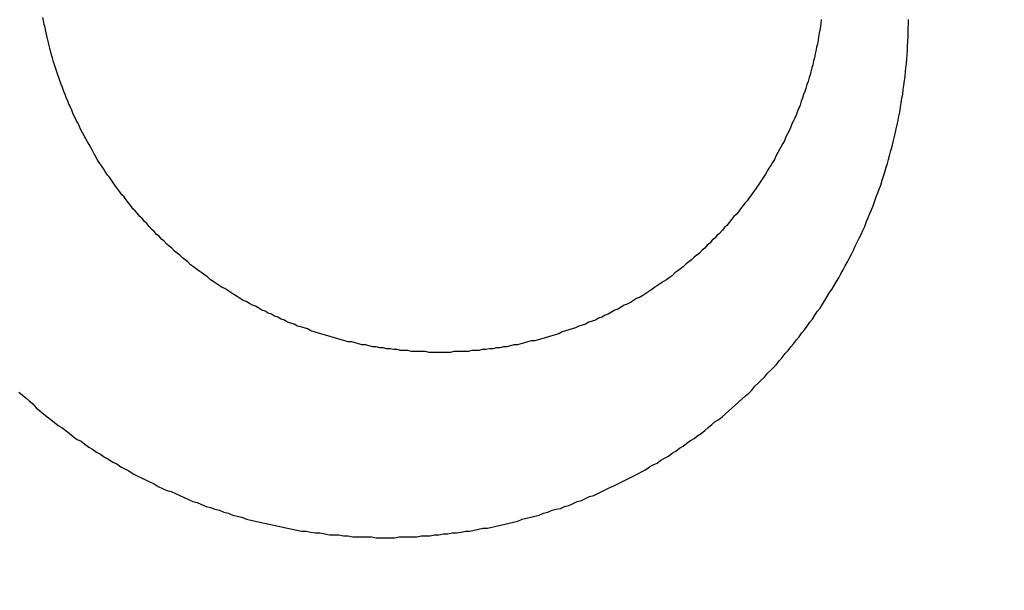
# Model space of a CAD drawing. Header units: millimetres. Extents: x -604189 to 881711, y -381903 to -7297.
# Tile 441 of 656: x -579641.26 to -579631.28, y -164935.37 to -164929.58. Entities that reach past the tile are written whole.
import ezdxf

# ---------------------------------------------------------------- set-up
doc = ezdxf.new("R2010")
doc.units = ezdxf.units.MM
doc.header["$LTSCALE"] = 100
doc.linetypes.add('0.5_0.5', pattern=[1, 0.5, -0.5])
doc.linetypes.add('ACAD_ISO04W100', pattern=[30.5, 24, -3, 0.5, -3])
doc.layers.get('Defpoints').update_dxf_attribs({"color": 30})
doc.layers.add('OPIS', color=7, linetype='Continuous')
doc.layers.add('strop osie', color=80, linetype='ACAD_ISO04W100', lineweight=5)
doc.styles.get("Standard").update_dxf_attribs({"font": 'romans.shx', "width": 0.5})
doc.dimstyles.new('1 50', dxfattribs={"dimtxt": 150, "dimasz": 80, "dimexe": 1, "dimexo": 1, "dimgap": 20, "dimtad": 1, "dimdec": 0, "dimlfac": 0.1, "dimtxsty": 'Standard', "dimblk": 'ARCHTICK', "dimcen": 200, "dimclrd": 2, "dimadec": 1, "dimazin": 0, "dimtfac": 1, "dimtdec": 0, "dimtmove": 0, "dimatfit": 3, "dimldrblk": 'ARCHTICK', "dimfxl": 120, "dimfxlon": 1, "dimtfill": 1, "dimarcsym": 0})

# ---------------------------------------------------------------- blocks, each defined once
blk = doc.blocks.new('_ArchTick')
at = {"layer": 'strop osie', "color": 0, "const_width": 0.15}
blk.add_lwpolyline([(-0.5, -0.5), (0.5, 0.5)], dxfattribs=at)
blk = doc.blocks.new('*D3294')
at = {"layer": 'Defpoints', "color": 0, "linetype": 'ByBlock', "lineweight": 5, "transparency": 16777216}
for p in [(-595783.1257, -159420.3032), (-593748.9238, -159420.3032), (-552118.9353, -179940.3025)]:
    blk.add_point(p, dxfattribs=at)
at = {"layer": 'OPIS', "color": 0, "linetype": 'Continuous', "lineweight": -2, "transparency": 16777216}
for p, q in [((-595723.1257, -159420.3032), (-595784.1257, -159420.3032)), ((-595723.1257, -179940.3025), (-595784.1257, -179940.3025))]:
    blk.add_line(p, q, dxfattribs=at)
at = {"layer": 'OPIS', "color": 2, "lineweight": -2, "transparency": 16777216}
blk.add_line((-595783.1257, -179940.3025), (-595783.1257, -159420.3032), dxfattribs=at)
at = {"layer": 'OPIS', "color": 2, "linetype": 'ByBlock', "lineweight": -2, "transparency": 16777216, "xscale": 80, "yscale": 80, "zscale": 80}
for p, rotation in [((-595783.1257, -159420.3032), 90), ((-595783.1257, -179940.3025), 270)]:
    blk.add_blockref('_ArchTick', p, dxfattribs=dict(at, rotation=rotation))
at = {"layer": 'OPIS', "color": 0, "linetype": 'ByBlock', "lineweight": 13, "transparency": 16777216, "insert": (-595878.1257, -169680.3029), "char_height": 150, "attachment_point": 5, "rotation": 90, "bg_fill": 3, "box_fill_scale": 1.1, "bg_fill_color": 256, "bg_fill_true_color": 13158600, "bg_fill_transparency": 0}
blk.add_mtext('2052', dxfattribs=at)

msp = doc.modelspace()

# ---------------------------------------------------------------- dimensions: what is measured, and where the dimension line sits
at = {"layer": 'OPIS', "color": 0, "linetype": 'ByBlock', "lineweight": 13}
dim = msp.add_linear_dim(base=(-595783.1257, -159420.3032), p1=(-552118.9353, -179940.3025), p2=(-593748.9238, -159420.3032), angle=90, dimstyle='1 50', override={"dimtmove": 1, "dimfxl": 60, "dimarcsym": 1}, dxfattribs=at)
dim.commit()
dim.dimension.update_dxf_attribs({"geometry": '*D3294', "text_midpoint": (-595878.1257, -169680.3029)})

# ---------------------------------------------------------------- next in the draw order: hatches: boundary and pattern name
at = {"layer": 'OPIS', "linetype": '0.5_0.5', "lineweight": 13}
h = msp.add_hatch(dxfattribs=at)
h.set_pattern_fill('ANSI37', color=0, scale=130)
h.set_pattern_definition([(45, (-597218.54, 256668.8), (-291.85832, 291.85832), []), (135, (-597218.54, 256668.8), (-291.85832, -291.85832), [])])
edge = h.paths.add_edge_path(flags=16)
edge.add_line((-570958.9159, -168985.2814), (-571058.9159, -168985.2814))
edge.add_line((-571058.9159, -168985.2814), (-572598.9159, -168985.2814))
edge.add_line((-572598.9159, -168985.2814), (-572598.9151, -170470.3002))
edge.add_line((-572598.9151, -170470.3002), (-570825.7626, -170470.3002))
edge.add_arc((-570508.9159, -170339.0992), 342.9366, 180, 202.49364, ccw=False)
edge.add_arc((-570508.9159, -170339.0992), 342.9366, 90, 180, ccw=False)
edge.add_line((-570508.9159, -169996.1626), (-570508.9159, -169764.7043))
edge.add_arc((-570058.9159, -168985.2814), 900, 180.0000001, 240, ccw=False)
edge = h.paths.add_edge_path(flags=17)
edge.add_line((-569358.9153, -170085.2814), (-569358.9159, -168985.2814))
edge.add_line((-569358.9159, -168985.2814), (-569358.9169, -168985.2814))
edge.add_line((-569358.9169, -168985.2814), (-569958.9159, -168985.2814))
edge.add_line((-569958.9159, -168985.2814), (-570058.9159, -168985.2814))
edge.add_line((-570058.9159, -168985.2814), (-570058.9159, -168925.2814))
edge.add_line((-570058.9159, -168925.2814), (-569958.9159, -168925.2814))
edge.add_line((-569958.9159, -168925.2814), (-569958.9159, -168865.2814))
edge.add_line((-569958.9159, -168865.2814), (-569358.9159, -168865.2814))
edge.add_line((-569358.9159, -168865.2814), (-569358.9169, -166865.2814))
edge.add_line((-569358.9169, -166865.2814), (-574098.917, -166865.2859))
edge.add_line((-574098.917, -166865.2859), (-574098.9143, -171970.3002))
edge.add_line((-574098.9143, -171970.3002), (-572608.9134, -171970.3002))
edge.add_line((-572608.9134, -171970.3002), (-571504.9134, -170590.3002))
edge.add_line((-571504.9134, -170590.3002), (-572718.915, -170590.3002))
edge.add_line((-572718.915, -170590.3002), (-572718.9159, -168865.2814))
edge.add_line((-572718.9159, -168865.2814), (-571058.9159, -168865.2814))
edge.add_line((-571058.9159, -168865.2814), (-571058.9159, -168925.2814))
edge.add_line((-571058.9159, -168925.2814), (-570958.9159, -168925.2814))
edge.add_line((-570958.9159, -168925.2814), (-570958.9159, -168985.2814))
edge.add_arc((-570058.9159, -168985.2814), 900, 180, 240)
edge.add_line((-570508.9159, -169764.7043), (-570508.9159, -169996.1626))
edge.add_arc((-570508.9159, -170339.0992), 342.9366, 0, 90, ccw=False)
edge.add_arc((-570508.9159, -170339.0992), 342.9366, 208.979889, 360, ccw=False)
edge.add_line((-570808.9134, -170505.2529), (-570808.9134, -171171.0862))
edge.add_arc((-570808.9134, -171220.3002), 49.214, 0, 90, ccw=False)
edge.add_arc((-570808.9134, -171220.3002), 49.214, 270, 360, ccw=False)
edge.add_line((-570808.9134, -171269.5142), (-570808.9134, -171970.3002))
edge.add_line((-570808.9134, -171970.3002), (-569358.9143, -171970.3002))
edge.add_line((-569358.9143, -171970.3002), (-569358.9153, -170085.2814))
h.paths.add_polyline_path([(-561118.9235, -159870.3032), (-590334.6553, -159870.3032), (-590334.6553, -161470.3032), (-562318.9235, -161470.3032), (-562318.9235, -172095.2924), (-561118.9235, -172095.2912), (-561118.9235, -168350.3032), (-552073.9191, -168350.3032), (-552073.9198, -167150.3032), (-561118.9235, -167150.3032)])
h.paths.add_polyline_path([(-572856.9268, -169813.6802), (-569451.0696, -169813.6802), (-569451.0696, -169408.6802), (-572856.9268, -169408.6802)], flags=16)
at = {"layer": 'OPIS', "linetype": 'ByBlock', "lineweight": 15}
h = msp.add_hatch(dxfattribs=at)
h.set_pattern_fill('ANSI37', color=0, scale=80, angle=45)
h.set_pattern_definition([(90, (-298582.96, 32475.8), (-254, 0), []), (180, (-298582.96, 32475.8), (-3e-14, -254), [])])
edge = h.paths.add_edge_path()
edge.add_arc((-579589.0864, -167378.9311), 50, 0, 90)
edge.add_line((-579589.0864, -167328.9311), (-579794.086, -167328.9296))
edge.add_arc((-579794.0864, -167378.9296), 50, 89.99957, 180)
edge.add_line((-579844.0864, -167378.9296), (-579844.0864, -167822.9296))
edge.add_arc((-579794.0864, -167822.9296), 50, 180, 270)
edge.add_line((-579794.0864, -167872.9296), (-579589.0852, -167872.9311))
edge.add_arc((-579589.0864, -167822.9311), 50, 270.00137, 360)
edge.add_line((-579539.0864, -167822.9311), (-579539.0864, -167378.9311))
edge = h.paths.add_edge_path()
edge.add_arc((-579589.0864, -167378.9311), 50, 0, 90)
edge.add_line((-579589.0864, -167328.9311), (-579794.086, -167328.9296))
edge.add_arc((-579794.0864, -167378.9296), 50, 89.99957, 180)
edge.add_line((-579844.0864, -167378.9296), (-579844.0864, -167822.9296))
edge.add_arc((-579794.0864, -167822.9296), 50, 180, 270)
edge.add_line((-579794.0864, -167872.9296), (-579589.0852, -167872.9311))
edge.add_arc((-579589.0864, -167822.9311), 50, 270.00137, 360)
edge.add_line((-579539.0864, -167822.9311), (-579539.0864, -167378.9311))
edge = h.paths.add_edge_path()
edge.add_line((-579899.0869, -167300.9296), (-579424.0864, -167300.9296))
edge.add_line((-579424.0864, -167300.9296), (-579424.0864, -167900.9296))
edge.add_line((-579424.0864, -167900.9296), (-579898.7893, -167900.9296))
edge.add_arc((-579899.0864, -167892.9351), 8, 180, 272.12845, ccw=False)
edge.add_line((-579907.0864, -167892.9351), (-579907.0864, -167308.9296))
edge.add_arc((-579899.0864, -167308.9296), 8, 90.0036, 180, ccw=False)
h.paths.add_polyline_path([(-581519.9316, -164217.8287), (-581520.0038, -164223.0917), (-581520.0785, -164228.3546), (-581520.1557, -164233.6175), (-581520.2354, -164238.8803), (-581520.3175, -164244.1431), (-581520.4022, -164249.4059), (-581520.4893, -164254.6686), (-581520.5789, -164259.9313), (-581520.671, -164265.194), (-581520.7656, -164270.4566), (-581520.8627, -164275.7191), (-581520.9623, -164280.9816), (-581521.0644, -164286.2441), (-581521.169, -164291.5065), (-581521.2762, -164296.7688), (-581521.3859, -164302.0311), (-581521.4981, -164307.2933), (-581521.6129, -164312.5555), (-581521.7302, -164317.8177), (-581521.85, -164323.0798), (-581521.9724, -164328.3418), (-581522.0974, -164333.6037), (-581522.2249, -164338.8656), (-581522.355, -164344.1275), (-581522.4875, -164349.3892), (-581522.6227, -164354.6509), (-581522.7604, -164359.9126), (-581522.9006, -164365.1742), (-581523.0434, -164370.4357), (-581523.1887, -164375.6971), (-581523.3365, -164380.9585), (-581523.4869, -164386.2198), (-581523.6399, -164391.481), (-581523.7954, -164396.7421), (-581523.9534, -164402.0032), (-581874.4894, -164402.0032), (-581874.6636, -164396.1979), (-581874.8347, -164390.3925), (-581875.0026, -164384.587), (-581875.1675, -164378.7814), (-581875.3293, -164372.9757), (-581875.4879, -164367.1699), (-581875.6435, -164361.3641), (-581875.7959, -164355.5582), (-581875.9453, -164349.7522), (-581876.0915, -164343.9461), (-581876.2347, -164338.1399), (-581876.3748, -164332.3337), (-581876.5118, -164326.5273), (-581876.6457, -164320.721), (-581876.7766, -164314.9145), (-581876.9043, -164309.108), (-581877.029, -164303.3014), (-581877.1506, -164297.4947), (-581877.2692, -164291.688), (-581877.3847, -164285.8812), (-581877.4971, -164280.0744), (-581877.6065, -164274.2675), (-581877.7128, -164268.4605), (-581877.8161, -164262.6535), (-581877.9163, -164256.8464), (-581878.0136, -164251.0393), (-581878.1077, -164245.2321), (-581878.1989, -164239.4249), (-581878.287, -164233.6176), (-581878.3721, -164227.8103), (-581878.4542, -164222.003), (-581878.5331, -164216.1956), (-581878.609, -164210.3881), (-581878.6817, -164204.5806), (-581878.7513, -164198.7731), (-581878.8177, -164192.9656), (-581878.8809, -164187.158), (-581878.9408, -164181.3503), (-581878.9974, -164175.5427), (-581879.0508, -164169.735), (-581879.1008, -164163.9273), (-581879.1474, -164158.1196), (-581879.1907, -164152.3118), (-581879.2305, -164146.504), (-581879.2671, -164140.6962), (-581879.3008, -164134.8884), (-581879.3319, -164129.0805), (-581879.3607, -164123.2727), (-581879.3876, -164117.4648), (-581879.413, -164111.6569), (-581879.4371, -164105.849), (-581879.4589, -164100.0411), (-581879.4746, -164094.2332), (-581879.4803, -164088.4252), (-581879.4721, -164082.6173), (-581879.4477, -164076.8094), (-581879.4062, -164071.0017), (-581879.3468, -164065.194), (-581879.2686, -164059.3867), (-581879.1711, -164053.5796), (-581879.054, -164047.7729), (-581878.9169, -164041.9666), (-581878.7592, -164036.1608), (-581878.5807, -164030.3556), (-581878.3809, -164024.551), (-581878.1593, -164018.7472), (-581877.9139, -164012.9442), (-581877.642, -164007.1426), (-581877.3412, -164001.3424), (-581877.0087, -163995.5441), (-581876.642, -163989.7479), (-581876.2384, -163983.9541), (-581875.7951, -163978.1631), (-581875.3044, -163972.3759), (-581874.7535, -163966.5944), (-581874.1294, -163960.8204), (-581873.4187, -163955.0562), (-581872.6048, -163949.3057), (-581871.6699, -163943.5738), (-581870.5962, -163937.8652), (-581869.3625, -163932.1882), (-581867.9406, -163926.5572), (-581866.3018, -163920.9875), (-581864.4165, -163915.4954), (-581862.2456, -163910.1095), (-581859.7439, -163904.869), (-581856.8691, -163899.824), (-581853.5823, -163895.0359), (-581849.8507, -163890.5913), (-581845.6711, -163886.5628), (-581841.1051, -163882.9766), (-581836.2236, -163879.8331), (-581831.0967, -163877.1059), (-581825.7845, -163874.761), (-581820.3362, -163872.7595), (-581814.7845, -163871.0636), (-581809.1537, -163869.636), (-581803.4678, -163868.4399), (-581797.7468, -163867.4397), (-581792, -163866.6034), (-581786.2346, -163865.8996), (-581780.4578, -163865.2975), (-581774.6738, -163864.7779), (-581768.8835, -163864.3337), (-581763.0882, -163863.9584), (-581757.2886, -163863.6459), (-581751.4857, -163863.3903), (-581745.6807, -163863.1856), (-581739.8745, -163863.026), (-581734.0676, -163862.9058), (-581728.2605, -163862.8192), (-581722.4529, -163862.7609), (-581716.6452, -163862.7252), (-581710.8373, -163862.7066), (-581705.0293, -163862.6995), (-581699.2214, -163862.6984), (-581693.9579, -163862.6992), (-581688.6943, -163862.7043), (-581683.4307, -163862.718), (-581678.1672, -163862.7444), (-581672.904, -163862.7879), (-581667.6411, -163862.8525), (-581662.3786, -163862.9424), (-581657.1167, -163863.062), (-581651.8556, -163863.2153), (-581646.5956, -163863.4066), (-581641.3374, -163863.6398), (-581636.0814, -163863.9191), (-581630.8282, -163864.2488), (-581625.5789, -163864.6335), (-581620.3343, -163865.0781), (-581615.0956, -163865.5875), (-581609.8645, -163866.1697), (-581604.6449, -163866.8465), (-581599.4421, -163867.642), (-581594.2627, -163868.5778), (-581589.1152, -163869.6762), (-581584.0126, -163870.9654), (-581578.9705, -163872.4743), (-581574.0093, -163874.2299), (-581569.153, -163876.2589), (-581564.4357, -163878.5906), (-581559.8962, -163881.2529), (-581555.5848, -163884.2684), (-581551.5542, -163887.6518), (-581547.8573, -163891.3941), (-581544.5341, -163895.4714), (-581541.5739, -163899.8236), (-581538.9521, -163904.3865), (-581536.6399, -163909.1142), (-581534.6062, -163913.9678), (-581532.8173, -163918.9178), (-581531.2409, -163923.9391), (-581529.8539, -163929.0163), (-581528.6357, -163934.1365), (-581527.5642, -163939.2896), (-581526.6186, -163944.4668), (-581525.7843, -163949.6633), (-581525.0481, -163954.8752), (-581524.397, -163960.0986), (-581523.8185, -163965.3302), (-581523.3025, -163970.5682), (-581522.8397, -163975.8113), (-581522.4206, -163981.0581), (-581522.037, -163986.3075), (-581521.6852, -163991.5592), (-581521.3628, -163996.8127), (-581521.0674, -164002.0678), (-581520.7965, -164007.3242), (-581520.5485, -164012.5818), (-581520.3221, -164017.8404), (-581520.1158, -164023.0998), (-581519.9283, -164028.3599), (-581519.7589, -164033.6206), (-581519.607, -164038.8818), (-581519.4722, -164044.1436), (-581519.354, -164049.4057), (-581519.252, -164054.6681), (-581519.1661, -164059.9308), (-581519.0959, -164065.1938), (-581519.0413, -164070.457), (-581519.0015, -164075.7203), (-581518.9758, -164080.9836), (-581518.9637, -164086.2471), (-581518.964, -164091.5105), (-581518.974, -164096.7739), (-581518.9909, -164102.0373), (-581519.0116, -164107.3008), (-581519.0336, -164112.5642), (-581519.0567, -164117.8276), (-581519.0812, -164123.091), (-581519.1071, -164128.3543), (-581519.1349, -164133.6177), (-581519.1648, -164138.8811), (-581519.197, -164144.1444), (-581519.2318, -164149.4077), (-581519.2693, -164154.671), (-581519.3096, -164159.9343), (-581519.3527, -164165.1975), (-581519.3986, -164170.4608), (-581519.4472, -164175.724), (-581519.4985, -164180.9872), (-581519.5525, -164186.2504), (-581519.6091, -164191.5135), (-581519.6684, -164196.7766), (-581519.7303, -164202.0397), (-581519.7949, -164207.3027), (-581519.862, -164212.5658)])
h.paths.add_polyline_path([(-582118.9235, -164407.0514), (-579418.9235, -164407.0514), (-579418.9235, -162910.7833), (-582118.9235, -162910.7833)])
h.paths.add_polyline_path([(-581950.7169, -164839.2246), (-581944.9098, -164839.1274), (-581939.1026, -164839.0333), (-581933.2954, -164838.9421), (-581927.4881, -164838.854), (-581921.6808, -164838.7689), (-581915.8734, -164838.6868), (-581910.066, -164838.6079), (-581904.2586, -164838.532), (-581898.4511, -164838.4593), (-581892.6436, -164838.3897), (-581886.836, -164838.3233), (-581881.0285, -164838.2601), (-581875.2208, -164838.2002), (-581869.4132, -164838.1436), (-581863.6055, -164838.0902), (-581857.7978, -164838.0402), (-581851.99, -164837.9936), (-581846.1823, -164837.9503), (-581840.3745, -164837.9105), (-581834.5667, -164837.8739), (-581828.7588, -164837.8402), (-581822.951, -164837.8091), (-581817.1431, -164837.7803), (-581811.3353, -164837.7533), (-581805.5274, -164837.728), (-581799.7195, -164837.7039), (-581793.9116, -164837.6821), (-581788.1037, -164837.6664), (-581782.2957, -164837.6607), (-581776.4878, -164837.6689), (-581770.6799, -164837.6933), (-581764.8721, -164837.7348), (-581759.0645, -164837.7942), (-581753.2571, -164837.8724), (-581747.4501, -164837.9698), (-581741.6433, -164838.087), (-581735.8371, -164838.2241), (-581730.0313, -164838.3818), (-581724.2261, -164838.5603), (-581718.4215, -164838.76), (-581712.6176, -164838.9817), (-581706.8147, -164839.2271), (-581701.013, -164839.499), (-581695.2129, -164839.7998), (-581689.4146, -164840.1323), (-581683.6184, -164840.499), (-581677.8246, -164840.9026), (-581672.0336, -164841.3459), (-581666.2464, -164841.8366), (-581660.4649, -164842.3875), (-581654.6909, -164843.0116), (-581648.9267, -164843.7223), (-581643.1762, -164844.5362), (-581637.4443, -164845.4711), (-581631.7357, -164846.5448), (-581626.0587, -164847.7785), (-581620.4276, -164849.2004), (-581614.858, -164850.8392), (-581609.3659, -164852.7245), (-581603.98, -164854.8954), (-581598.7394, -164857.3971), (-581593.6945, -164860.2719), (-581588.9064, -164863.5587), (-581584.4618, -164867.2903), (-581580.4333, -164871.4699), (-581576.8471, -164876.0359), (-581573.7036, -164880.9174), (-581570.9764, -164886.0443), (-581568.6314, -164891.3565), (-581566.63, -164896.8048), (-581564.9341, -164902.3565), (-581563.5065, -164907.9873), (-581562.3104, -164913.6732), (-581561.3102, -164919.3942), (-581560.4739, -164925.141), (-581559.7701, -164930.9064), (-581559.168, -164936.6832), (-581558.6484, -164942.4672), (-581558.2042, -164948.2574), (-581557.8289, -164954.0528), (-581557.5164, -164959.8524), (-581557.2608, -164965.6552), (-581557.0561, -164971.4603), (-581556.8965, -164977.2665), (-581556.7762, -164983.0733), (-581556.6897, -164988.8805), (-581556.6314, -164994.688), (-581556.5957, -165000.4958), (-581556.5771, -165006.3037), (-581556.57, -165012.1117), (-581556.5689, -165017.9196), (-581556.5697, -165023.1831), (-581556.5748, -165028.4467), (-581556.5885, -165033.7103), (-581556.6149, -165038.9738), (-581556.6584, -165044.237), (-581556.723, -165049.4999), (-581556.8129, -165054.7624), (-581556.9325, -165060.0242), (-581557.0858, -165065.2854), (-581557.277, -165070.5454), (-581557.5103, -165075.8036), (-581557.7896, -165081.0596), (-581558.1193, -165086.3128), (-581558.504, -165091.5621), (-581558.9486, -165096.8067), (-581559.458, -165102.0453), (-581560.0402, -165107.2765), (-581560.717, -165112.496), (-581561.5125, -165117.6989), (-581562.4483, -165122.8783), (-581563.5467, -165128.0258), (-581564.8359, -165133.1284), (-581566.3448, -165138.1705), (-581568.1004, -165143.1317), (-581570.1294, -165147.9879), (-581572.461, -165152.7053), (-581575.1234, -165157.2448), (-581578.1389, -165161.5562), (-581581.5223, -165165.5868), (-581585.2646, -165169.2837), (-581589.3419, -165172.6069), (-581593.6941, -165175.5671), (-581598.257, -165178.1889), (-581602.9847, -165180.5011), (-581607.8383, -165182.5347), (-581612.7882, -165184.3237), (-581617.8096, -165185.9001), (-581622.8868, -165187.287), (-581628.007, -165188.5053), (-581633.1601, -165189.5768), (-581638.3373, -165190.5224), (-581643.5337, -165191.3567), (-581648.7457, -165192.0929), (-581653.9691, -165192.744), (-581659.2007, -165193.3225), (-581664.4387, -165193.8385), (-581669.6817, -165194.3013), (-581674.9286, -165194.7204), (-581680.178, -165195.104), (-581685.4297, -165195.4558), (-581690.6832, -165195.7781), (-581695.9383, -165196.0736), (-581701.1947, -165196.3445), (-581706.4523, -165196.5925), (-581711.7109, -165196.8189), (-581716.9703, -165197.0252), (-581722.2304, -165197.2127), (-581727.4911, -165197.3821), (-581732.7523, -165197.534), (-581738.014, -165197.6688), (-581743.2761, -165197.787), (-581748.5386, -165197.889), (-581753.8013, -165197.9749), (-581759.0643, -165198.045), (-581764.3275, -165198.0997), (-581769.5907, -165198.1395), (-581774.8541, -165198.1652), (-581780.1175, -165198.1773), (-581785.381, -165198.177), (-581790.6444, -165198.167), (-581795.9078, -165198.1501), (-581801.1712, -165198.1294), (-581806.4347, -165198.1074), (-581811.6981, -165198.0843), (-581816.9614, -165198.0598), (-581822.2248, -165198.0338), (-581827.4882, -165198.006), (-581832.7515, -165197.9762), (-581838.0149, -165197.944), (-581843.2782, -165197.9092), (-581848.5415, -165197.8717), (-581853.8048, -165197.8314), (-581859.068, -165197.7883), (-581864.3313, -165197.7424), (-581869.5945, -165197.6938), (-581874.8577, -165197.6425), (-581880.1208, -165197.5885), (-581885.384, -165197.5319), (-581890.6471, -165197.4726), (-581895.9102, -165197.4107), (-581901.1732, -165197.3461), (-581906.4362, -165197.279), (-581911.6992, -165197.2094), (-581916.9622, -165197.1372), (-581922.2251, -165197.0625), (-581927.488, -165196.9853), (-581932.7508, -165196.9056), (-581938.0136, -165196.8235), (-581943.2764, -165196.7388), (-581948.5391, -165196.6517), (-581953.8018, -165196.5621), (-581959.0644, -165196.47), (-581964.327, -165196.3754), (-581969.5896, -165196.2783), (-581974.8521, -165196.1787), (-581980.1145, -165196.0766), (-581985.3769, -165195.972), (-581990.6393, -165195.8648), (-581995.9016, -165195.7551), (-582001.1638, -165195.6429), (-582006.426, -165195.5281), (-582011.6882, -165195.4108), (-582016.9502, -165195.291), (-582022.2123, -165195.1685), (-582027.4742, -165195.0436), (-582032.7361, -165194.9161), (-582037.998, -165194.786), (-582043.2597, -165194.6534), (-582048.5214, -165194.5183), (-582053.7831, -165194.3806), (-582059.0447, -165194.2404), (-582064.3062, -165194.0976), (-582069.5676, -165193.9523), (-582074.829, -165193.8044), (-582080.0903, -165193.654), (-582085.3515, -165193.5011), (-582090.6126, -165193.3456), (-582095.8737, -165193.1876), (-582095.8737, -164842.6516), (-582090.0684, -164842.4774), (-582084.263, -164842.3063), (-582078.4575, -164842.1383), (-582072.6519, -164841.9735), (-582066.8462, -164841.8117), (-582061.0404, -164841.6531), (-582055.2346, -164841.4975), (-582049.4287, -164841.3451), (-582043.6226, -164841.1957), (-582037.8166, -164841.0494), (-582032.0104, -164840.9063), (-582026.2041, -164840.7662), (-582020.3978, -164840.6292), (-582014.5914, -164840.4953), (-582008.785, -164840.3644), (-582002.9785, -164840.2367), (-581997.1719, -164840.112), (-581991.3652, -164839.9904), (-581985.5585, -164839.8718), (-581979.7517, -164839.7563), (-581973.9449, -164839.6439), (-581968.138, -164839.5345), (-581962.331, -164839.4282), (-581956.524, -164839.3249)])
edge = h.paths.add_edge_path()
edge.add_arc((-581748.9235, -162268.5433), 50, 0, 90.00043)
edge.add_line((-581748.9239, -162218.5433), (-581953.9243, -162218.5448))
edge.add_arc((-581953.9235, -162268.5448), 50, 90.00087, 180)
edge.add_line((-582003.9235, -162268.5448), (-582003.9235, -162712.5448))
edge.add_arc((-581953.9235, -162712.5448), 50, 180, 270.00224)
edge.add_line((-581953.9216, -162762.5448), (-581748.9228, -162762.5433))
edge.add_arc((-581748.9235, -162712.5433), 50, 270.00087, 360)
edge.add_line((-581698.9235, -162712.5433), (-581698.9235, -162268.5433))
edge = h.paths.add_edge_path()
edge.add_arc((-581748.9235, -161668.5433), 50, 0, 90.00043)
edge.add_line((-581748.9239, -161618.5433), (-581953.9243, -161618.5448))
edge.add_arc((-581953.9235, -161668.5448), 50, 90.00087, 180)
edge.add_line((-582003.9235, -161668.5448), (-582003.9235, -162112.5448))
edge.add_arc((-581953.9235, -162112.5448), 50, 180, 270.00224)
edge.add_line((-581953.9216, -162162.5448), (-581748.9228, -162162.5433))
edge.add_arc((-581748.9235, -162112.5433), 50, 270.00087, 360)
edge.add_line((-581698.9235, -162112.5433), (-581698.9235, -161668.5433))
h.paths.add_polyline_path([(-582118.9235, -162790.5433), (-579418.9235, -162790.5433), (-579418.9235, -161590.5433), (-582118.9235, -161590.5433)])
edge = h.paths.add_edge_path()
edge.add_arc((-579794.0864, -168270.0029), 50, 89.99957, 180)
edge.add_line((-579844.0864, -168270.0029), (-579844.0864, -168714.0029))
edge.add_arc((-579794.0864, -168714.0029), 50, 180, 270)
edge.add_line((-579794.0864, -168764.0029), (-579589.0852, -168764.0044))
edge.add_arc((-579589.0864, -168714.0044), 50, 270.00137, 360)
edge.add_line((-579539.0864, -168714.0044), (-579539.0864, -168270.0044))
edge.add_arc((-579589.0864, -168270.0044), 50, 0, 90)
edge.add_line((-579589.0864, -168220.0044), (-579794.086, -168220.0029))
edge = h.paths.add_edge_path()
edge.add_arc((-579589.0864, -169161.0778), 50, 0, 90)
edge.add_line((-579589.0864, -169111.0778), (-579794.086, -169111.0762))
edge.add_arc((-579794.0864, -169161.0762), 50, 89.99957, 180)
edge.add_line((-579844.0864, -169161.0762), (-579844.0864, -169605.0762))
edge.add_arc((-579794.0864, -169605.0762), 50, 180, 270)
edge.add_line((-579794.0864, -169655.0762), (-579589.0852, -169655.0778))
edge.add_arc((-579589.0864, -169605.0778), 50, 270.00137, 360)
edge.add_line((-579539.0864, -169605.0778), (-579539.0864, -169161.0778))
edge = h.paths.add_edge_path()
edge.add_arc((-579794.0864, -170052.1496), 50, 89.99957, 180)
edge.add_line((-579844.0864, -170052.1496), (-579844.0864, -170496.1496))
edge.add_arc((-579794.0864, -170496.1496), 50, 180, 270)
edge.add_line((-579794.0864, -170546.1496), (-579589.0852, -170546.1511))
edge.add_arc((-579589.0864, -170496.1511), 50, 270.00137, 360)
edge.add_line((-579539.0864, -170496.1511), (-579539.0864, -170052.1511))
edge.add_arc((-579589.0864, -170052.1511), 50, 0, 90)
edge.add_line((-579589.0864, -170002.1511), (-579794.086, -170002.1496))
edge = h.paths.add_edge_path()
edge.add_arc((-579794.0864, -170943.2229), 50, 89.99957, 180)
edge.add_line((-579844.0864, -170943.2229), (-579844.0864, -171387.2229))
edge.add_arc((-579794.0864, -171387.2229), 50, 180, 270)
edge.add_line((-579794.0864, -171437.2229), (-579589.0852, -171437.2244))
edge.add_arc((-579589.0864, -171387.2244), 50, 270.00137, 360)
edge.add_line((-579539.0864, -171387.2244), (-579539.0864, -170943.2244))
edge.add_arc((-579589.0864, -170943.2244), 50, 0, 90)
edge.add_line((-579589.0864, -170893.2244), (-579794.086, -170893.2229))
h.paths.add_polyline_path([(-579418.9235, -164527.2914), (-582118.9235, -164527.2914), (-582118.9235, -171970.3002), (-579418.9235, -171970.3002)])

# ---------------------------------------------------------------- next in the draw order: linework, layer by layer
at = {"color": 0}
for points in [[(-579637.0019, -164932.9583, 0), (-579637.0379, -164932.9583, 0), (-579637.0739, -164932.9583, 0), (-579637.1099, -164932.9583, 0), (-579637.1459, -164932.9483, 0), (-579637.1819, -164932.9483, 0), (-579637.2179, -164932.9483, 0), (-579637.2539, -164932.9483, 0), (-579637.2889, -164932.9483, 0), (-579637.3249, -164932.9383, 0), (-579637.3609, -164932.9383, 0), (-579637.3969, -164932.9383, 0), (-579637.4329, -164932.9283, 0), (-579637.4689, -164932.9283, 0), (-579637.5039, -164932.9183, 0), (-579637.5399, -164932.9183, 0), (-579637.5759, -164932.9083, 0), (-579637.6109, -164932.9083, 0), (-579637.6469, -164932.8983, 0), (-579637.6819, -164932.8983, 0), (-579637.7179, -164932.8883, 0), (-579637.7529, -164932.8783, 0), (-579637.7879, -164932.8783, 0), (-579637.8239, -164932.8683, 0), (-579637.8589, -164932.8583, 0), (-579637.8939, -164932.8483, 0), (-579637.9289, -164932.8483, 0), (-579637.9639, -164932.8383, 0), (-579637.9989, -164932.8283, 0), (-579638.0339, -164932.8183, 0), (-579638.0679, -164932.8083, 0), (-579638.1029, -164932.7983, 0), (-579638.1369, -164932.7883, 0), (-579638.1719, -164932.7783, 0), (-579638.2059, -164932.7683, 0), (-579638.2399, -164932.7583, 0), (-579638.2749, -164932.7483, 0), (-579638.3089, -164932.7383, 0), (-579638.3429, -164932.7183, 0), (-579638.3759, -164932.7083, 0), (-579638.4099, -164932.6983, 0), (-579638.4439, -164932.6883, 0), (-579638.4769, -164932.6683, 0), (-579638.5109, -164932.6583, 0), (-579638.5439, -164932.6483, 0), (-579638.5769, -164932.6283, 0), (-579638.6099, -164932.6183, 0), (-579638.6429, -164932.5983, 0), (-579638.6759, -164932.5883, 0), (-579638.7079, -164932.5683, 0), (-579638.7409, -164932.5583, 0), (-579638.7729, -164932.5383, 0), (-579638.8049, -164932.5283, 0), (-579638.8369, -164932.5083, 0), (-579638.8689, -164932.4883, 0), (-579638.9009, -164932.4783, 0), (-579638.9319, -164932.4583, 0), (-579638.9639, -164932.4383, 0), (-579638.9949, -164932.4283, 0), (-579639.0259, -164932.4083, 0), (-579639.0569, -164932.3883, 0), (-579639.0879, -164932.3683, 0), (-579639.1179, -164932.3483, 0), (-579639.1489, -164932.3283, 0), (-579639.1789, -164932.3083, 0), (-579639.2089, -164932.2983, 0), (-579639.2389, -164932.2783, 0), (-579639.2679, -164932.2583, 0), (-579639.2979, -164932.2383, 0), (-579639.3269, -164932.2183, 0), (-579639.3559, -164932.1883, 0), (-579639.3849, -164932.1683, 0), (-579639.4139, -164932.1483, 0), (-579639.4429, -164932.1283, 0), (-579639.4709, -164932.1083, 0), (-579639.4989, -164932.0883, 0), (-579639.5269, -164932.0683, 0), (-579639.5549, -164932.0383, 0), (-579639.5819, -164932.0183, 0), (-579639.6099, -164931.9983, 0), (-579639.6369, -164931.9683, 0), (-579639.6639, -164931.9483, 0), (-579639.6899, -164931.9283, 0), (-579639.7169, -164931.8983, 0), (-579639.7429, -164931.8783, 0), (-579639.7689, -164931.8583, 0), (-579639.7949, -164931.8283, 0), (-579639.8209, -164931.8083, 0), (-579639.8459, -164931.7783, 0), (-579639.8719, -164931.7583, 0), (-579639.8969, -164931.7283, 0), (-579639.9209, -164931.7083, 0), (-579639.9459, -164931.6783, 0), (-579639.9699, -164931.6483, 0), (-579639.9939, -164931.6283, 0), (-579640.0179, -164931.5983, 0), (-579640.0419, -164931.5783, 0), (-579640.0649, -164931.5483, 0), (-579640.0889, -164931.5183, 0), (-579640.1119, -164931.4983, 0), (-579640.1339, -164931.4683, 0), (-579640.1569, -164931.4383, 0), (-579640.1789, -164931.4083, 0), (-579640.2009, -164931.3783, 0), (-579640.2229, -164931.3583, 0), (-579640.2449, -164931.3283, 0), (-579640.2659, -164931.2983, 0), (-579640.2869, -164931.2683, 0), (-579640.3079, -164931.2383, 0), (-579640.3279, -164931.2083, 0), (-579640.3489, -164931.1783, 0), (-579640.3689, -164931.1583, 0), (-579640.3889, -164931.1283, 0), (-579640.4079, -164931.0983, 0), (-579640.4279, -164931.0683, 0), (-579640.4469, -164931.0383, 0), (-579640.4659, -164931.0083, 0), (-579640.4839, -164930.9783, 0), (-579640.5019, -164930.9483, 0), (-579640.5209, -164930.9083, 0), (-579640.5379, -164930.8783, 0), (-579640.5559, -164930.8483, 0), (-579640.5729, -164930.8183, 0), (-579640.5899, -164930.7883, 0), (-579640.6069, -164930.7583, 0), (-579640.6229, -164930.7283, 0), (-579640.6399, -164930.6983, 0), (-579640.6559, -164930.6583, 0), (-579640.6709, -164930.6283, 0), (-579640.6869, -164930.5983, 0), (-579640.7019, -164930.5683, 0), (-579640.7169, -164930.5383, 0), (-579640.7309, -164930.4983, 0), (-579640.7459, -164930.4683, 0), (-579640.7599, -164930.4383, 0), (-579640.7729, -164930.4083, 0), (-579640.7869, -164930.3683, 0), (-579640.7999, -164930.3383, 0), (-579640.8129, -164930.3083, 0), (-579640.8259, -164930.2683, 0), (-579640.8379, -164930.2383, 0), (-579640.8499, -164930.2083, 0), (-579640.8619, -164930.1683, 0), (-579640.8729, -164930.1383, 0), (-579640.8839, -164930.1083, 0), (-579640.8949, -164930.0683, 0), (-579640.9059, -164930.0383, 0), (-579640.9159, -164930.0083, 0), (-579640.9259, -164929.9683, 0), (-579640.9359, -164929.9383, 0), (-579640.9459, -164929.8983, 0), (-579640.9549, -164929.8683, 0), (-579640.9639, -164929.8283, 0), (-579640.9719, -164929.7983, 0), (-579640.9799, -164929.7583, 0), (-579640.9879, -164929.7283, 0), (-579640.9959, -164929.6983, 0), (-579641.0029, -164929.6583, 0), (-579641.0109, -164929.6283, 0), (-579641.0169, -164929.5883, 0), (-579641.0239, -164929.5583, 0)], [(-579637.5499, -164934.8383, 0), (-579637.5049, -164934.8383, 0), (-579637.4599, -164934.8383, 0), (-579637.4149, -164934.8283, 0), (-579637.3699, -164934.8283, 0), (-579637.3249, -164934.8283, 0), (-579637.2799, -164934.8283, 0), (-579637.2349, -164934.8283, 0), (-579637.1899, -164934.8183, 0), (-579637.1449, -164934.8183, 0), (-579637.0999, -164934.8183, 0), (-579637.0549, -164934.8083, 0), (-579637.0099, -164934.8083, 0), (-579636.9649, -164934.7983, 0), (-579636.9209, -164934.7983, 0), (-579636.8759, -164934.7883, 0), (-579636.8309, -164934.7883, 0), (-579636.7859, -164934.7783, 0), (-579636.7419, -164934.7683, 0), (-579636.6969, -164934.7683, 0), (-579636.6529, -164934.7583, 0), (-579636.6079, -164934.7483, 0), (-579636.5639, -164934.7383, 0), (-579636.5189, -164934.7383, 0), (-579636.4749, -164934.7283, 0), (-579636.4309, -164934.7183, 0), (-579636.3869, -164934.7083, 0), (-579636.3429, -164934.6983, 0), (-579636.2989, -164934.6883, 0), (-579636.2549, -164934.6783, 0), (-579636.2109, -164934.6683, 0), (-579636.1669, -164934.6483, 0), (-579636.1239, -164934.6383, 0), (-579636.0799, -164934.6283, 0), (-579636.0369, -164934.6183, 0), (-579635.9939, -164934.6083, 0), (-579635.9499, -164934.5883, 0), (-579635.9069, -164934.5783, 0), (-579635.8639, -164934.5583, 0), (-579635.8219, -164934.5483, 0), (-579635.7789, -164934.5383, 0), (-579635.7359, -164934.5183, 0), (-579635.6939, -164934.5083, 0), (-579635.6509, -164934.4883, 0), (-579635.6089, -164934.4683, 0), (-579635.5669, -164934.4583, 0), (-579635.5249, -164934.4383, 0), (-579635.4839, -164934.4183, 0), (-579635.4419, -164934.4083, 0), (-579635.4009, -164934.3883, 0), (-579635.3589, -164934.3683, 0), (-579635.3179, -164934.3483, 0), (-579635.2769, -164934.3283, 0), (-579635.2359, -164934.3083, 0), (-579635.1959, -164934.2883, 0), (-579635.1549, -164934.2683, 0), (-579635.1149, -164934.2483, 0), (-579635.0749, -164934.2283, 0), (-579635.0349, -164934.2083, 0), (-579634.9949, -164934.1883, 0), (-579634.9559, -164934.1683, 0), (-579634.9159, -164934.1483, 0), (-579634.8769, -164934.1183, 0), (-579634.8379, -164934.0983, 0), (-579634.7999, -164934.0783, 0), (-579634.7609, -164934.0483, 0), (-579634.7229, -164934.0283, 0), (-579634.6849, -164934.0083, 0), (-579634.6469, -164933.9783, 0), (-579634.6089, -164933.9583, 0), (-579634.5719, -164933.9283, 0), (-579634.5339, -164933.9083, 0), (-579634.4969, -164933.8783, 0), (-579634.4599, -164933.8483, 0), (-579634.4239, -164933.8283, 0), (-579634.3869, -164933.7983, 0), (-579634.3509, -164933.7783, 0), (-579634.3149, -164933.7483, 0), (-579634.2799, -164933.7183, 0), (-579634.2439, -164933.6883, 0), (-579634.2089, -164933.6583, 0), (-579634.1739, -164933.6383, 0), (-579634.1399, -164933.6083, 0), (-579634.1049, -164933.5783, 0), (-579634.0709, -164933.5483, 0), (-579634.0369, -164933.5183, 0), (-579634.0029, -164933.4883, 0), (-579633.9699, -164933.4583, 0), (-579633.9369, -164933.4283, 0), (-579633.9039, -164933.3983, 0), (-579633.8709, -164933.3683, 0), (-579633.8389, -164933.3383, 0), (-579633.8069, -164933.2983, 0), (-579633.7749, -164933.2683, 0), (-579633.7429, -164933.2383, 0), (-579633.7119, -164933.2083, 0), (-579633.6809, -164933.1683, 0), (-579633.6499, -164933.1383, 0), (-579633.6199, -164933.1083, 0), (-579633.5899, -164933.0783, 0), (-579633.5599, -164933.0383, 0), (-579633.5299, -164933.0083, 0), (-579633.5009, -164932.9683, 0), (-579633.4719, -164932.9383, 0), (-579633.4429, -164932.8983, 0), (-579633.4149, -164932.8683, 0), (-579633.3869, -164932.8283, 0), (-579633.3589, -164932.7983, 0), (-579633.3319, -164932.7583, 0), (-579633.3049, -164932.7283, 0), (-579633.2779, -164932.6883, 0), (-579633.2509, -164932.6483, 0), (-579633.2249, -164932.6183, 0), (-579633.1989, -164932.5783, 0), (-579633.1739, -164932.5383, 0), (-579633.1479, -164932.5083, 0), (-579633.1229, -164932.4683, 0), (-579633.0989, -164932.4283, 0), (-579633.0749, -164932.3883, 0), (-579633.0509, -164932.3483, 0), (-579633.0269, -164932.3183, 0), (-579633.0039, -164932.2783, 0), (-579632.9809, -164932.2383, 0), (-579632.9579, -164932.1983, 0), (-579632.9359, -164932.1583, 0), (-579632.9139, -164932.1183, 0), (-579632.8929, -164932.0783, 0), (-579632.8709, -164932.0383, 0), (-579632.8499, -164931.9983, 0), (-579632.8299, -164931.9583, 0), (-579632.8099, -164931.9183, 0), (-579632.7899, -164931.8783, 0), (-579632.7699, -164931.8383, 0), (-579632.7509, -164931.7983, 0), (-579632.7319, -164931.7583, 0), (-579632.7129, -164931.7183, 0), (-579632.6949, -164931.6783, 0), (-579632.6769, -164931.6283, 0), (-579632.6599, -164931.5883, 0), (-579632.6429, -164931.5483, 0), (-579632.6259, -164931.5083, 0), (-579632.6099, -164931.4683, 0), (-579632.5939, -164931.4283, 0), (-579632.5779, -164931.3783, 0), (-579632.5619, -164931.3383, 0), (-579632.5469, -164931.2983, 0), (-579632.5329, -164931.2583, 0), (-579632.5189, -164931.2083, 0), (-579632.5049, -164931.1683, 0), (-579632.4909, -164931.1283, 0), (-579632.4779, -164931.0783, 0), (-579632.4649, -164931.0383, 0), (-579632.4529, -164930.9983, 0), (-579632.4399, -164930.9483, 0), (-579632.4289, -164930.9083, 0), (-579632.4169, -164930.8683, 0), (-579632.4059, -164930.8183, 0), (-579632.3959, -164930.7783, 0), (-579632.3849, -164930.7383, 0), (-579632.3759, -164930.6883, 0), (-579632.3659, -164930.6483, 0), (-579632.3569, -164930.5983, 0), (-579632.3479, -164930.5583, 0), (-579632.3399, -164930.5183, 0), (-579632.3319, -164930.4683, 0), (-579632.3239, -164930.4283, 0), (-579632.3169, -164930.3783, 0), (-579632.3099, -164930.3383, 0), (-579632.3039, -164930.2883, 0), (-579632.2969, -164930.2483, 0), (-579632.2919, -164930.1983, 0), (-579632.2859, -164930.1583, 0), (-579632.2809, -164930.1083, 0), (-579632.2769, -164930.0683, 0), (-579632.2729, -164930.0283, 0), (-579632.2689, -164929.9783, 0), (-579632.2649, -164929.9383, 0), (-579632.2619, -164929.8883, 0), (-579632.2599, -164929.8483, 0), (-579632.2569, -164929.7983, 0), (-579632.2549, -164929.7583, 0), (-579632.2539, -164929.7083, 0), (-579632.2529, -164929.6683, 0), (-579632.2519, -164929.6183, 0), (-579632.2509, -164929.5783, 0)], [(-579633.1349, -164929.5783, 0), (-579633.1389, -164929.6183, 0), (-579633.1439, -164929.6483, 0), (-579633.1499, -164929.6883, 0), (-579633.1559, -164929.7183, 0), (-579633.1619, -164929.7583, 0), (-579633.1679, -164929.7883, 0), (-579633.1749, -164929.8283, 0), (-579633.1819, -164929.8583, 0), (-579633.1889, -164929.8983, 0), (-579633.1959, -164929.9283, 0), (-579633.2039, -164929.9683, 0), (-579633.2129, -164929.9983, 0), (-579633.2209, -164930.0383, 0), (-579633.2299, -164930.0683, 0), (-579633.2399, -164930.1083, 0), (-579633.2489, -164930.1383, 0), (-579633.2589, -164930.1683, 0), (-579633.2689, -164930.2083, 0), (-579633.2799, -164930.2383, 0), (-579633.2909, -164930.2783, 0), (-579633.3019, -164930.3083, 0), (-579633.3139, -164930.3383, 0), (-579633.3259, -164930.3783, 0), (-579633.3379, -164930.4083, 0), (-579633.3499, -164930.4483, 0), (-579633.3629, -164930.4783, 0), (-579633.3759, -164930.5083, 0), (-579633.3899, -164930.5483, 0), (-579633.4029, -164930.5783, 0), (-579633.4179, -164930.6083, 0), (-579633.4319, -164930.6383, 0), (-579633.4469, -164930.6783, 0), (-579633.4619, -164930.7083, 0), (-579633.4769, -164930.7383, 0), (-579633.4929, -164930.7683, 0), (-579633.5079, -164930.8083, 0), (-579633.5249, -164930.8383, 0), (-579633.5409, -164930.8683, 0), (-579633.5579, -164930.8983, 0), (-579633.5749, -164930.9283, 0), (-579633.5919, -164930.9583, 0), (-579633.6099, -164930.9983, 0), (-579633.6279, -164931.0283, 0), (-579633.6459, -164931.0583, 0), (-579633.6649, -164931.0883, 0), (-579633.6829, -164931.1183, 0), (-579633.7019, -164931.1483, 0), (-579633.7219, -164931.1783, 0), (-579633.7409, -164931.2083, 0), (-579633.7609, -164931.2383, 0), (-579633.7819, -164931.2683, 0), (-579633.8019, -164931.2983, 0), (-579633.8229, -164931.3283, 0), (-579633.8439, -164931.3583, 0), (-579633.8649, -164931.3883, 0), (-579633.8869, -164931.4183, 0), (-579633.9079, -164931.4383, 0), (-579633.9299, -164931.4683, 0), (-579633.9529, -164931.4983, 0), (-579633.9749, -164931.5283, 0), (-579633.9979, -164931.5583, 0), (-579634.0209, -164931.5783, 0), (-579634.0439, -164931.6083, 0), (-579634.0679, -164931.6383, 0), (-579634.0919, -164931.6683, 0), (-579634.1159, -164931.6883, 0), (-579634.1399, -164931.7183, 0), (-579634.1649, -164931.7483, 0), (-579634.1899, -164931.7683, 0), (-579634.2149, -164931.7983, 0), (-579634.2399, -164931.8183, 0), (-579634.2659, -164931.8483, 0), (-579634.2909, -164931.8683, 0), (-579634.3169, -164931.8983, 0), (-579634.3439, -164931.9183, 0), (-579634.3699, -164931.9483, 0), (-579634.3969, -164931.9683, 0), (-579634.4239, -164931.9883, 0), (-579634.4509, -164932.0183, 0), (-579634.4779, -164932.0383, 0), (-579634.5059, -164932.0583, 0), (-579634.5339, -164932.0883, 0), (-579634.5619, -164932.1083, 0), (-579634.5899, -164932.1283, 0), (-579634.6189, -164932.1483, 0), (-579634.6469, -164932.1783, 0), (-579634.6759, -164932.1983, 0), (-579634.7049, -164932.2183, 0), (-579634.7349, -164932.2383, 0), (-579634.7639, -164932.2583, 0), (-579634.7939, -164932.2783, 0), (-579634.8239, -164932.2983, 0), (-579634.8539, -164932.3183, 0), (-579634.8839, -164932.3383, 0), (-579634.9149, -164932.3583, 0), (-579634.9449, -164932.3783, 0), (-579634.9759, -164932.3983, 0), (-579635.0069, -164932.4083, 0), (-579635.0379, -164932.4283, 0), (-579635.0699, -164932.4483, 0), (-579635.1009, -164932.4683, 0), (-579635.1329, -164932.4783, 0), (-579635.1649, -164932.4983, 0), (-579635.1969, -164932.5183, 0), (-579635.2289, -164932.5283, 0), (-579635.2609, -164932.5483, 0), (-579635.2939, -164932.5683, 0), (-579635.3259, -164932.5783, 0), (-579635.3589, -164932.5983, 0), (-579635.3919, -164932.6083, 0), (-579635.4249, -164932.6283, 0), (-579635.4579, -164932.6383, 0), (-579635.4909, -164932.6483, 0), (-579635.5249, -164932.6683, 0), (-579635.5579, -164932.6783, 0), (-579635.5919, -164932.6883, 0), (-579635.6259, -164932.7083, 0), (-579635.6599, -164932.7183, 0), (-579635.6939, -164932.7283, 0), (-579635.7279, -164932.7383, 0), (-579635.7619, -164932.7483, 0), (-579635.7959, -164932.7683, 0), (-579635.8309, -164932.7783, 0), (-579635.8649, -164932.7883, 0), (-579635.8999, -164932.7983, 0), (-579635.9339, -164932.8083, 0), (-579635.9689, -164932.8183, 0), (-579636.0039, -164932.8283, 0), (-579636.0389, -164932.8383, 0), (-579636.0739, -164932.8383, 0), (-579636.1089, -164932.8483, 0), (-579636.1439, -164932.8583, 0), (-579636.1789, -164932.8683, 0), (-579636.2149, -164932.8783, 0), (-579636.2499, -164932.8783, 0), (-579636.2849, -164932.8883, 0), (-579636.3209, -164932.8983, 0), (-579636.3559, -164932.8983, 0), (-579636.3919, -164932.9083, 0), (-579636.4279, -164932.9083, 0), (-579636.4629, -164932.9183, 0), (-579636.4989, -164932.9183, 0), (-579636.5349, -164932.9283, 0), (-579636.5709, -164932.9283, 0), (-579636.6059, -164932.9383, 0), (-579636.6419, -164932.9383, 0), (-579636.6779, -164932.9383, 0), (-579636.7139, -164932.9483, 0), (-579636.7499, -164932.9483, 0), (-579636.7859, -164932.9483, 0), (-579636.8219, -164932.9483, 0), (-579636.8579, -164932.9483, 0), (-579636.8939, -164932.9583, 0), (-579636.9299, -164932.9583, 0), (-579636.9659, -164932.9583, 0), (-579637.0019, -164932.9583, 0)], [(-579641.2689, -164933.3583, 0), (-579641.2339, -164933.3883, 0), (-579641.1989, -164933.4183, 0), (-579641.1629, -164933.4483, 0), (-579641.1269, -164933.4783, 0), (-579641.0909, -164933.5183, 0), (-579641.0549, -164933.5483, 0), (-579641.0179, -164933.5783, 0), (-579640.9809, -164933.6083, 0), (-579640.9439, -164933.6383, 0), (-579640.9069, -164933.6683, 0), (-579640.8689, -164933.6983, 0), (-579640.8309, -164933.7183, 0), (-579640.7929, -164933.7483, 0), (-579640.7549, -164933.7783, 0), (-579640.7159, -164933.8083, 0), (-579640.6769, -164933.8383, 0), (-579640.6379, -164933.8583, 0), (-579640.5989, -164933.8883, 0), (-579640.5589, -164933.9183, 0), (-579640.5199, -164933.9383, 0), (-579640.4799, -164933.9683, 0), (-579640.4389, -164933.9883, 0), (-579640.3989, -164934.0183, 0), (-579640.3579, -164934.0383, 0), (-579640.3169, -164934.0683, 0), (-579640.2759, -164934.0883, 0), (-579640.2349, -164934.1183, 0), (-579640.1929, -164934.1383, 0), (-579640.1519, -164934.1583, 0), (-579640.1099, -164934.1883, 0), (-579640.0679, -164934.2083, 0), (-579640.0259, -164934.2283, 0), (-579639.9829, -164934.2483, 0), (-579639.9399, -164934.2683, 0), (-579639.8979, -164934.2883, 0), (-579639.8549, -164934.3183, 0), (-579639.8109, -164934.3383, 0), (-579639.7679, -164934.3583, 0), (-579639.7249, -164934.3683, 0), (-579639.6809, -164934.3883, 0), (-579639.6369, -164934.4083, 0), (-579639.5929, -164934.4283, 0), (-579639.5489, -164934.4483, 0), (-579639.5049, -164934.4683, 0), (-579639.4599, -164934.4783, 0), (-579639.4159, -164934.4983, 0), (-579639.3709, -164934.5183, 0), (-579639.3259, -164934.5283, 0), (-579639.2809, -164934.5483, 0), (-579639.2359, -164934.5583, 0), (-579639.1909, -164934.5783, 0), (-579639.1449, -164934.5883, 0), (-579639.0999, -164934.6083, 0), (-579639.0539, -164934.6183, 0), (-579639.0079, -164934.6283, 0), (-579638.9619, -164934.6483, 0), (-579638.9159, -164934.6583, 0), (-579638.8699, -164934.6683, 0), (-579638.8239, -164934.6783, 0), (-579638.7779, -164934.6883, 0), (-579638.7309, -164934.6983, 0), (-579638.6849, -164934.7083, 0), (-579638.6379, -164934.7183, 0), (-579638.5919, -164934.7283, 0), (-579638.5449, -164934.7383, 0), (-579638.4979, -164934.7483, 0), (-579638.4509, -164934.7583, 0), (-579638.4039, -164934.7683, 0), (-579638.3569, -164934.7683, 0), (-579638.3099, -164934.7783, 0), (-579638.2629, -164934.7883, 0), (-579638.2159, -164934.7883, 0), (-579638.1679, -164934.7983, 0), (-579638.1209, -164934.8083, 0), (-579638.0739, -164934.8083, 0), (-579638.0259, -164934.8083, 0), (-579637.9789, -164934.8183, 0), (-579637.9309, -164934.8183, 0), (-579637.8839, -164934.8283, 0), (-579637.8359, -164934.8283, 0), (-579637.7879, -164934.8283, 0), (-579637.7409, -164934.8283, 0), (-579637.6929, -164934.8283, 0), (-579637.6449, -164934.8383, 0), (-579637.5969, -164934.8383, 0), (-579637.5499, -164934.8383, 0)]]:
    msp.add_polyline3d(points, dxfattribs=at)

doc.saveas('drawing.dxf')
